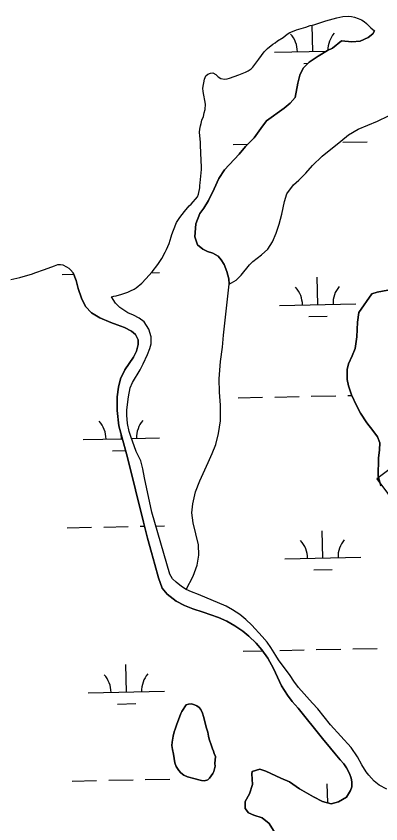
# Model space of a CAD drawing. Extents: x 3989314 to 4027622, y 243956 to 270014.
# Drawn here: x 4012831 to 4013310, y 263542 to 264602 of the extents above; entities that cross this region are included whole.
import ezdxf

# ---------------------------------------------------------------- set-up
doc = ezdxf.new("R2010")
doc.units = 0
for name, color, linetype in [('V-BLDG-OTLN', 7, 'Continuous'), ('V-RIVR-EDGE', 7, 'Continuous'), ('V-TOPO-SHOR', 7, 'Continuous'), ('V-WETL-SWMP', 7, 'Continuous')]:
    doc.layers.add(name, color=color, linetype=linetype)

msp = doc.modelspace()

# ---------------------------------------------------------------- linework, layer by layer
at = {"layer": 'V-BLDG-OTLN'}
msp.add_lwpolyline([(4013360.4, 264036.2), (4013304.6, 263994.6), (4013346.7, 263938.1), (4013402.5, 263979.7)], close=True, dxfattribs=at)
at = {"layer": 'V-RIVR-EDGE'}
for points in [[(4012956, 264233.7), (4012959.3, 264234.2), (4012962.3, 264234.9), (4012969.8, 264237), (4012977.7, 264239.8), (4012981.2, 264241.3), (4012985.8, 264243.6), (4012988.5, 264245.5), (4012995.9, 264251.4), (4013001.4, 264257.2), (4013009.4, 264266.5), (4013017.1, 264276), (4013022.2, 264283.9), (4013026.8, 264292.2), (4013028.4, 264295.8), (4013031.7, 264303.5), (4013034.7, 264312.2), (4013035.4, 264315.3), (4013037.4, 264320.9), (4013041.7, 264331.1), (4013045.8, 264337.5), (4013052.1, 264345.5), (4013058.4, 264352.8), (4013060.9, 264355.2), (4013069, 264365), (4013070.6, 264368.4), (4013072.3, 264376.7), (4013072.4, 264379.9), (4013072.8, 264383.2), (4013074.2, 264400.9), (4013073.8, 264416.1), (4013073.5, 264419.2), (4013073, 264436), (4013071.8, 264449.9), (4013072.1, 264453.7), (4013072.9, 264458.1), (4013074, 264461.3), (4013075, 264465.6), (4013076.9, 264470.4), (4013078.1, 264475.1), (4013079, 264479.3), (4013079.5, 264486.5), (4013076.7, 264503), (4013076.2, 264507.7), (4013078.4, 264519.3), (4013080.2, 264523.5), (4013082.6, 264525.7), (4013086, 264527.3), (4013089.3, 264527.8), (4013093.4, 264525.4), (4013096.4, 264522.5), (4013099.8, 264520.3), (4013104.7, 264519.3), (4013108.2, 264519.9), (4013111.2, 264520.8), (4013123.3, 264525.1), (4013132, 264528.5), (4013135.5, 264530.3), (4013139.4, 264533.1), (4013141.7, 264535.3), (4013144.4, 264538.5), (4013149.6, 264545.8), (4013156.5, 264555), (4013161.2, 264559.6), (4013168.1, 264565.2), (4013171.1, 264567), (4013174.2, 264569.6), (4013181.5, 264574.2), (4013187, 264578.3), (4013190.2, 264580.5), (4013193.7, 264582.1), (4013199.1, 264583.9), (4013211.2, 264587.6), (4013217, 264589.6), (4013221.9, 264590.8), (4013229.6, 264593.5), (4013237.5, 264595.9), (4013252.1, 264599.8), (4013260.1, 264601.7), (4013268, 264602.1), (4013271.2, 264601.8), (4013275.2, 264600.7), (4013280.1, 264599.1), (4013284.4, 264597.3), (4013288, 264594.9), (4013291, 264592.4), (4013296.6, 264586.9), (4013301.4, 264582.6)], [(4013110.6, 264250.3), (4013110.2, 264257.3), (4013107.6, 264266.9), (4013104.2, 264275.8), (4013100.3, 264282.2), (4013096.2, 264286.8), (4013089.1, 264290.8), (4013082.3, 264292.9), (4013076.1, 264295.9), (4013069.3, 264301.8), (4013065.6, 264312.3), (4013066.9, 264329.3), (4013072, 264342.9), (4013077.4, 264350), (4013083.7, 264359.9), (4013091.1, 264375.2), (4013097, 264388.8), (4013104.7, 264400.4), (4013123.7, 264420.7), (4013132.3, 264430.8), (4013143.6, 264442.4), (4013152.1, 264454.6), (4013159.6, 264464.7), (4013182.9, 264481.1), (4013191, 264487.6), (4013197.3, 264495.2), (4013200.8, 264514), (4013203.6, 264524.4), (4013207.8, 264533.9), (4013215.6, 264541.5), (4013227.4, 264549.6), (4013240, 264556.9), (4013246.5, 264560.2), (4013258.2, 264569.6), (4013271.7, 264568.2), (4013282.6, 264569.4), (4013293.2, 264574.1), (4013299.2, 264578.9), (4013301.4, 264582.6)], [(4013110.6, 264250.3), (4013120.1, 264255.4), (4013126.5, 264262.1), (4013137.5, 264275.5), (4013141.6, 264280), (4013147.3, 264284.1), (4013153.1, 264288.7), (4013161.3, 264296.3), (4013167.6, 264305.9), (4013172.5, 264317.2), (4013176.2, 264329.1), (4013179.9, 264342.2), (4013183.2, 264358.5), (4013186.5, 264368.7), (4013195.1, 264380.7), (4013202.3, 264386.8), (4013211.3, 264395.8), (4013220.1, 264406), (4013233, 264418.1), (4013257.3, 264438.1), (4013267.6, 264446.3), (4013280.2, 264453.8), (4013305.6, 264464.2), (4013320.1, 264471.3)], [(4012823.9, 264256.3), (4012835.6, 264259.1), (4012852.5, 264263.8), (4012855.6, 264265.1), (4012868.2, 264269.3), (4012881.1, 264274.4), (4012885.6, 264275.8), (4012889.2, 264276.1), (4012892.2, 264275.4), (4012897.1, 264273), (4012900.1, 264271), (4012902.5, 264268.9), (4012905.9, 264265)], [(4013177.5, 263518.7), (4013163.2, 263542), (4013154.2, 263549.4), (4013143.2, 263553.1), (4013136, 263556.2), (4013131.6, 263561.7), (4013131.6, 263570.9), (4013137.3, 263580.8), (4013141.5, 263593.2), (4013140.3, 263607.4), (4013140.8, 263610.4), (4013151.2, 263613.5), (4013159, 263610.9), (4013178.6, 263601.7), (4013189.9, 263596.6), (4013203.2, 263587.5), (4013221.5, 263577), (4013233.2, 263570.9), (4013244.9, 263568), (4013254.3, 263570.6), (4013264.8, 263576.6)]]:
    msp.add_lwpolyline(points, dxfattribs=at)
at = {"layer": 'V-TOPO-SHOR'}
for points in [[(4013264.8, 263576.6), (4013270.1, 263585.3), (4013271.7, 263590), (4013271.9, 263596.7), (4013271.1, 263601.7), (4013268.7, 263607.8), (4013264.9, 263615), (4013261.2, 263620.2), (4013256.6, 263625.5), (4013249.9, 263633.4), (4013244, 263640.8), (4013233.1, 263653.7), (4013201.2, 263693.3), (4013193.6, 263702.4), (4013187.5, 263710.4), (4013179.6, 263722.8), (4013168.9, 263745.7), (4013161.6, 263758.9), (4013153.5, 263770.1), (4013146.1, 263778.7), (4013136.6, 263787.9), (4013128.6, 263794.6), (4013118.2, 263801.7), (4013107.7, 263807.6), (4013096.6, 263812.5), (4013076.5, 263819.6), (4013062.9, 263823.8), (4013052, 263828.4), (4013041.1, 263834), (4013029.1, 263843.3), (4013022.6, 263851.2), (4013018, 263864.7), (4013013, 263882), (4013008.9, 263897.7), (4013003.4, 263916.5), (4012998, 263937.8), (4012977.4, 264022.4), (4012966, 264064), (4012963.6, 264084.1), (4012963.8, 264102.4), (4012965.3, 264114.9), (4012968.2, 264125.9), (4012973.8, 264137.8), (4012984.9, 264154.5), (4012988.9, 264162.2), (4012991.2, 264170.9), (4012991.2, 264177.2), (4012987.9, 264183.9), (4012982.5, 264188.6), (4012973.3, 264193.1), (4012963.8, 264196.7), (4012955.3, 264199.8), (4012940.8, 264205.8), (4012930.1, 264212.4), (4012921.9, 264220.8), (4012916.6, 264231.8), (4012912.5, 264244.5), (4012909.6, 264254.8), (4012905.9, 264265)], [(4013054.4, 263849.2), (4013063.3, 263866.9), (4013068.6, 263881.3), (4013070.8, 263894.2), (4013070.5, 263907.7), (4013063.6, 263936.9), (4013061.8, 263949.9), (4013062.9, 263961.7), (4013066.3, 263977.4), (4013072.4, 263991.9), (4013083.1, 264016.1), (4013088.5, 264027.8), (4013093, 264039.5), (4013096.7, 264053.9), (4013099.4, 264070.6), (4013099.5, 264091.4), (4013098, 264108.4), (4013097.5, 264125.7), (4013099.4, 264148.7), (4013102.1, 264167.6), (4013103.3, 264183.3), (4013105.3, 264202.7), (4013110.6, 264250.3)], [(4013310.1, 263985.3), (4013306.2, 263997.9), (4013307, 264021.9), (4013308, 264032.8), (4013308.4, 264041.7), (4013305.6, 264049.6), (4013299.5, 264058.1), (4013291.5, 264067.9), (4013283.1, 264080.8), (4013277.8, 264090.9), (4013271.3, 264104.8), (4013267.3, 264116.5), (4013265.8, 264125.1), (4013265.6, 264138.1), (4013267.3, 264145.4), (4013272.3, 264156), (4013276, 264165.8), (4013278.6, 264180.8), (4013279.1, 264200.1), (4013281.1, 264213), (4013298.3, 264237.5), (4013305.2, 264239.7), (4013319, 264242.4)], [(4013054.4, 263849.2), (4013048.1, 263853), (4013041.1, 263858.7), (4013036.3, 263863.4), (4013033, 263869.4), (4013009.2, 263950.6), (4012999.3, 263995.8), (4012997.3, 264007.7), (4012994.5, 264018.2), (4012988.5, 264030.6), (4012981.7, 264050.2), (4012979.2, 264056.9), (4012977.3, 264067), (4012976.1, 264078.3), (4012976.4, 264085.2), (4012978.4, 264102.1), (4012980.9, 264114), (4012983.8, 264121.2), (4012993.9, 264137.6), (4012997.9, 264145.5), (4013003.5, 264157.7), (4013006.6, 264165.8), (4013008.1, 264171.9), (4013008.1, 264180.9), (4013005.1, 264191.2), (4012998.9, 264200.5), (4012992.3, 264205.3), (4012985, 264209.3), (4012977.6, 264212.7), (4012967.3, 264219.6), (4012961.3, 264225.1), (4012956, 264233.7)], [(4013317.9, 263587.3), (4013307.9, 263592.5), (4013301.2, 263597.8), (4013294.1, 263605.4), (4013290.8, 263609.8), (4013284.9, 263618.9), (4013279.2, 263629.4), (4013270.8, 263641.6), (4013243.7, 263671.6), (4013227, 263692.4), (4013220.3, 263700.2), (4013201.7, 263720.4), (4013195.5, 263728.8), (4013190.7, 263736.2), (4013175.7, 263756.7), (4013171.9, 263762.5), (4013165.5, 263773.2), (4013160.5, 263780.1), (4013154.2, 263787.7), (4013140.6, 263802.4), (4013132.4, 263810), (4013124.8, 263816.5), (4013115.2, 263822.4), (4013106.7, 263827.2), (4013070.3, 263842.7), (4013061.1, 263846.4), (4013054.4, 263849.2)], [(4013092.1, 263620.6), (4013092.2, 263617.2), (4013091.5, 263613.6), (4013090.7, 263610.5), (4013089.1, 263607.7), (4013084.9, 263601.7), (4013082.6, 263599.5), (4013078.4, 263598.1), (4013074.2, 263598.3), (4013062.6, 263601.7), (4013059.4, 263602.3), (4013056.2, 263603.4), (4013051.3, 263605.4), (4013047.2, 263608.7), (4013044.6, 263611.5), (4013041.3, 263616.7), (4013039.5, 263621.5), (4013037.7, 263633), (4013036.3, 263639.1), (4013035.6, 263644.3), (4013035.9, 263648.6), (4013037.1, 263656.8), (4013038.4, 263662.5), (4013039.8, 263665.9), (4013040.8, 263668.7), (4013041.8, 263672.3), (4013045.3, 263681.6), (4013047.3, 263686.3), (4013048.7, 263689.1), (4013054.3, 263697.8), (4013057.2, 263698.6), (4013061.2, 263699.1), (4013065.3, 263697.9), (4013068.2, 263696.7), (4013071.5, 263694.3), (4013073.6, 263691.8), (4013075.7, 263686.8), (4013077.2, 263682.7), (4013077.9, 263679.5), (4013080.6, 263668.5), (4013082.6, 263661.8), (4013083.6, 263656.6), (4013084.6, 263652.6), (4013087.5, 263644), (4013088.9, 263640.1), (4013090.2, 263637.2), (4013091.2, 263633.8), (4013092.7, 263630.1), (4013092.1, 263620.6)]]:
    msp.add_lwpolyline(points, dxfattribs=at)
at = {"layer": 'V-WETL-SWMP'}
for p, q in [((4013220.4, 264555.8), (4013219.7, 264590.2)), ((4013170.4, 264554.8), (4013238.7, 264556.1)), ((4013208.7, 264540.1), (4013214.3, 264540.2)), ((4013116, 264433.6), (4013135.4, 264434)), ((4013259.9, 264436.5), (4013291.9, 264437.1)), ((4012891.3, 264262.9), (4012906.6, 264263.2)), ((4013008.3, 264265.2), (4013019.3, 264265.5)), ((4013227, 264223.2), (4013226.3, 264259.2)), ((4013177, 264222.2), (4013277, 264224.2)), ((4013215.3, 264207.5), (4013239.3, 264208)), ((4013122.6, 264101), (4013154.6, 264101.6)), ((4013170.6, 264101.9), (4013202.6, 264102.6)), ((4013218.6, 264102.9), (4013250.6, 264103.5)), ((4013266.6, 264103.9), (4013271.6, 264104)), ((4012919.1, 264046.2), (4012970.6, 264047.2)), ((4012969.1, 264047.2), (4012968.9, 264053.1)), ((4012982.6, 264047.4), (4013019, 264048.2)), ((4012957.4, 264031.5), (4012974.8, 264031.9)), ((4012898, 263930.3), (4012930, 263930.9)), ((4012945.9, 263931.3), (4012977.9, 263931.9)), ((4012993.9, 263932.2), (4012999.4, 263932.3)), ((4013014.5, 263932.6), (4013025.9, 263932.9)), ((4013233.7, 263890.6), (4013232.9, 263926.5)), ((4013183.7, 263889.6), (4013283.7, 263891.6)), ((4013222, 263874.9), (4013246, 263875.4)), ((4013225.2, 263770.3), (4013257.2, 263770.9)), ((4013273.2, 263771.2), (4013305.2, 263771.9)), ((4013129.2, 263768.4), (4013154.4, 263768.9)), ((4013177.2, 263769.3), (4013209.2, 263770)), ((4012975.7, 263714.6), (4012975, 263750.6)), ((4012925.7, 263713.6), (4013025.7, 263715.6)), ((4012964, 263698.9), (4012988, 263699.4)), ((4012904.6, 263597.7), (4012936.6, 263598.3)), ((4012952.6, 263598.7), (4012984.6, 263599.3)), ((4013000.6, 263599.6), (4013032.6, 263600.2)), ((4013240.1, 263569.1), (4013239.6, 263593.9))]:
    msp.add_line(p, q, dxfattribs=at)
for points in [[(4013190.2, 264580.5), (4013193.7, 264582.1), (4013199.1, 264583.9), (4013211.2, 264587.6), (4013217, 264589.6), (4013221.9, 264590.8), (4013229.6, 264593.5), (4013237.5, 264595.9), (4013252.1, 264599.8), (4013260.1, 264601.7), (4013268, 264602.1), (4013271.2, 264601.8), (4013275.2, 264600.7), (4013280.1, 264599.1), (4013284.4, 264597.3), (4013288, 264594.9), (4013291, 264592.4), (4013296.6, 264586.9), (4013301.4, 264582.6), (4013299.2, 264578.9), (4013293.2, 264574.1), (4013282.6, 264569.4), (4013271.7, 264568.2), (4013258.2, 264569.6), (4013246.5, 264560.2), (4013240, 264556.9), (4013227.4, 264549.6), (4013215.6, 264541.5), (4013207.8, 264533.9), (4013203.5, 264524.4), (4013200.8, 264514), (4013197.3, 264495.2), (4013191, 264487.6), (4013182.9, 264481.1), (4013159.6, 264464.7), (4013152.1, 264454.6), (4013143.6, 264442.4), (4013132.3, 264430.8), (4013123.7, 264420.7), (4013104.7, 264400.4), (4013097, 264388.8), (4013091.1, 264375.2), (4013083.7, 264359.9), (4013077.4, 264350), (4013072, 264342.9), (4013066.9, 264329.3), (4013065.6, 264312.3), (4013069.3, 264301.8), (4013076.1, 264295.9), (4013082.3, 264292.9), (4013089.1, 264290.8), (4013096.2, 264286.8), (4013100.3, 264282.2), (4013104.2, 264275.8), (4013107.6, 264266.9), (4013110.2, 264257.3), (4013110.6, 264250.3), (4013120.1, 264255.4), (4013126.5, 264262.1), (4013137.5, 264275.5), (4013141.6, 264280), (4013147.3, 264284.1), (4013153.1, 264288.7), (4013161.3, 264296.3), (4013167.6, 264305.9), (4013172.5, 264317.2), (4013176.2, 264329.1), (4013179.9, 264342.2), (4013183.2, 264358.5), (4013186.5, 264368.7), (4013195.1, 264380.7), (4013202.3, 264386.8), (4013211.3, 264395.8), (4013220.1, 264406), (4013233, 264418.1), (4013257.3, 264438.1), (4013267.6, 264446.3), (4013280.2, 264453.8), (4013305.6, 264464.2), (4013320.1, 264471.3)], [(4013054.4, 263849.2), (4013048.1, 263853), (4013041.1, 263858.7), (4013036.3, 263863.4), (4013033, 263869.4), (4013009.2, 263950.6), (4012999.3, 263995.8), (4012997.3, 264007.7), (4012994.5, 264018.2), (4012988.5, 264030.6), (4012981.7, 264050.2), (4012979.2, 264056.9), (4012977.3, 264067), (4012976.1, 264078.3), (4012976.4, 264085.2), (4012978.4, 264102.1), (4012980.9, 264114), (4012983.8, 264121.2), (4012993.9, 264137.6), (4012997.9, 264145.5), (4013003.5, 264157.7), (4013006.6, 264165.8), (4013008.1, 264171.9), (4013008.1, 264180.9), (4013005.1, 264191.2), (4012998.9, 264200.5), (4012992.3, 264205.3), (4012985, 264209.3), (4012977.6, 264212.7), (4012967.3, 264219.6), (4012961.3, 264225.1), (4012956, 264233.7), (4012959.3, 264234.2), (4012962.3, 264234.9), (4012969.8, 264237), (4012977.7, 264239.8), (4012981.2, 264241.3), (4012985.8, 264243.6), (4012988.5, 264245.5), (4012995.9, 264251.4), (4013001.4, 264257.2), (4013009.4, 264266.5), (4013017.1, 264276), (4013022.2, 264283.9), (4013026.8, 264292.2), (4013028.4, 264295.8), (4013031.7, 264303.5), (4013034.7, 264312.2), (4013035.4, 264315.3), (4013037.4, 264320.9), (4013041.7, 264331.1), (4013045.8, 264337.5), (4013052.1, 264345.5), (4013058.4, 264352.8), (4013060.9, 264355.2), (4013069, 264365), (4013070.6, 264368.4), (4013072.3, 264376.7), (4013072.4, 264379.9), (4013072.8, 264383.2), (4013074.2, 264400.9), (4013073.8, 264416.1), (4013073.5, 264419.2), (4013073, 264436), (4013071.8, 264449.9), (4013072.1, 264453.7), (4013072.9, 264458.1), (4013074, 264461.3), (4013075, 264465.6), (4013076.9, 264470.4), (4013078.1, 264475.1), (4013079, 264479.3), (4013079.5, 264486.5), (4013076.7, 264503), (4013076.2, 264507.7), (4013078.4, 264519.3), (4013080.2, 264523.5), (4013082.6, 264525.7), (4013086, 264527.3), (4013089.3, 264527.8), (4013093.4, 264525.4), (4013096.4, 264522.5), (4013099.8, 264520.3), (4013104.7, 264519.3), (4013108.2, 264519.9), (4013111.2, 264520.8), (4013123.3, 264525.1), (4013132, 264528.5), (4013135.5, 264530.3), (4013139.4, 264533.1), (4013141.7, 264535.3), (4013144.4, 264538.5), (4013149.6, 264545.8), (4013156.5, 264555), (4013161.2, 264559.6), (4013168.1, 264565.2), (4013171.1, 264567), (4013174.2, 264569.6), (4013181.5, 264574.2), (4013187, 264578.3), (4013190.2, 264580.5)], [(4012823.9, 264256.3), (4012835.6, 264259.1), (4012852.5, 264263.8), (4012855.6, 264265.1), (4012868.2, 264269.3), (4012881.1, 264274.4), (4012885.6, 264275.8), (4012889.2, 264276.1), (4012892.2, 264275.4), (4012897.1, 264273)], [(4012897.1, 264273), (4012900.1, 264271), (4012902.5, 264268.9), (4012905.9, 264265), (4012909.6, 264254.8), (4012912.5, 264244.5), (4012916.6, 264231.8), (4012921.9, 264220.8), (4012930.1, 264212.4), (4012940.8, 264205.8), (4012955.3, 264199.8), (4012963.8, 264196.7), (4012973.3, 264193.1), (4012982.5, 264188.6), (4012987.9, 264183.9), (4012991.2, 264177.2), (4012991.2, 264170.9), (4012988.9, 264162.2), (4012984.9, 264154.5), (4012973.8, 264137.8), (4012968.2, 264125.9), (4012965.3, 264114.9), (4012963.8, 264102.4), (4012963.6, 264084.1), (4012966, 264064), (4012977.4, 264022.4), (4012998, 263937.8), (4013003.4, 263916.5), (4013008.9, 263897.7), (4013013, 263882), (4013018, 263864.7), (4013022.6, 263851.2), (4013029.1, 263843.3), (4013041.1, 263834), (4013052, 263828.4), (4013062.9, 263823.8), (4013076.6, 263819.6), (4013096.6, 263812.5), (4013107.7, 263807.6), (4013118.2, 263801.7), (4013128.6, 263794.6), (4013136.6, 263787.9), (4013146.1, 263778.7), (4013153.5, 263770.1), (4013161.6, 263758.9), (4013168.9, 263745.7), (4013179.6, 263722.8), (4013187.5, 263710.4), (4013193.6, 263702.4), (4013201.2, 263693.3), (4013233.1, 263653.7), (4013244, 263640.8), (4013249.9, 263633.4), (4013256.6, 263625.5), (4013261.2, 263620.2), (4013264.9, 263615), (4013268.7, 263607.8), (4013271.1, 263601.7), (4013271.9, 263596.7), (4013271.7, 263590), (4013270.1, 263585.3), (4013264.8, 263576.6), (4013254.3, 263570.6), (4013244.9, 263568), (4013233.2, 263570.9), (4013221.5, 263577), (4013203.2, 263587.5), (4013189.9, 263596.6), (4013178.6, 263601.7), (4013159, 263610.9), (4013151.2, 263613.5), (4013140.8, 263610.4), (4013140.3, 263607.4), (4013141.5, 263593.2), (4013137.3, 263580.8), (4013131.6, 263570.9), (4013131.6, 263561.7), (4013136, 263556.2), (4013143.2, 263553.1), (4013154.2, 263549.4), (4013163.2, 263542), (4013177.5, 263518.7)], [(4013319, 264242.4), (4013305.2, 264239.7), (4013298.3, 264237.5), (4013281.1, 264213), (4013279.1, 264200.1), (4013278.6, 264180.8), (4013276, 264165.8), (4013272.3, 264156), (4013267.3, 264145.4), (4013265.6, 264138.1), (4013265.8, 264125.1), (4013267.3, 264116.5), (4013271.2, 264104.8), (4013277.8, 264090.9), (4013283.1, 264080.8), (4013291.5, 264067.9), (4013299.5, 264058.1), (4013305.6, 264049.6), (4013308.4, 264041.7), (4013308, 264032.8), (4013307, 264021.9), (4013306.2, 263997.9), (4013310.1, 263985.3)], [(4013106.7, 263827.2), (4013070.3, 263842.7), (4013061.1, 263846.4), (4013054.4, 263849.2)], [(4013317.9, 263587.3), (4013307.9, 263592.5), (4013301.2, 263597.8), (4013294.1, 263605.4), (4013290.8, 263609.8), (4013284.9, 263618.9), (4013279.2, 263629.4), (4013270.8, 263641.6), (4013243.7, 263671.6), (4013227, 263692.4), (4013220.3, 263700.2), (4013201.7, 263720.4), (4013195.5, 263728.8), (4013190.7, 263736.2), (4013175.7, 263756.7), (4013171.9, 263762.5), (4013165.5, 263773.2), (4013160.5, 263780.1), (4013154.2, 263787.7), (4013140.6, 263802.4), (4013132.4, 263810), (4013124.8, 263816.5), (4013115.2, 263822.4), (4013106.7, 263827.2)]]:
    msp.add_lwpolyline(points, dxfattribs=at)
msp.add_lwpolyline([(4013092.1, 263620.6), (4013092.7, 263630.1), (4013091.2, 263633.8), (4013090.2, 263637.2), (4013088.9, 263640.1), (4013087.5, 263644), (4013084.6, 263652.6), (4013083.6, 263656.6), (4013082.6, 263661.8), (4013080.6, 263668.5), (4013077.9, 263679.5), (4013077.2, 263682.7), (4013075.7, 263686.8), (4013073.6, 263691.8), (4013071.5, 263694.3), (4013068.2, 263696.7), (4013065.3, 263697.9), (4013061.2, 263699.1), (4013057.2, 263698.6), (4013054.3, 263697.8), (4013048.7, 263689.1), (4013047.3, 263686.3), (4013045.3, 263681.6), (4013041.8, 263672.3), (4013040.8, 263668.7), (4013039.8, 263665.9), (4013038.4, 263662.5), (4013037.1, 263656.8), (4013035.9, 263648.6), (4013035.6, 263644.3), (4013036.3, 263639.1), (4013037.7, 263633), (4013039.5, 263621.5), (4013041.3, 263616.7), (4013044.6, 263611.5), (4013047.2, 263608.7), (4013051.3, 263605.4), (4013056.2, 263603.4), (4013059.4, 263602.3), (4013062.6, 263601.7), (4013074.2, 263598.3), (4013078.4, 263598.1), (4013082.6, 263599.5), (4013084.9, 263601.7), (4013089.1, 263607.7), (4013090.7, 263610.5), (4013091.5, 263613.6), (4013092.2, 263617.2)], close=True, dxfattribs=at)
for centre, start, end in [((4013165.2, 264555.1), 0.3699, 41.9135), ((4013275.6, 264557.3), 140.3699, 180.3921), ((4013171.8, 264222.5), 0.3699, 41.9135), ((4013282.3, 264224.7), 140.3699, 181.9135), ((4012913.8, 264046.6), 0.3699, 41.9135), ((4013024.3, 264048.8), 140.3699, 181.9135), ((4013178.4, 263889.9), 0.3699, 41.9135), ((4013288.9, 263892.1), 140.3699, 181.9135), ((4012920.4, 263713.9), 0.3699, 41.9135), ((4013030.9, 263716.1), 140.3699, 181.9135), ((4013295.5, 263559.5), 144.3516, 151.0092)]:
    msp.add_arc(centre, 35.2, start, end, dxfattribs=at)

doc.saveas('drawing.dxf')
